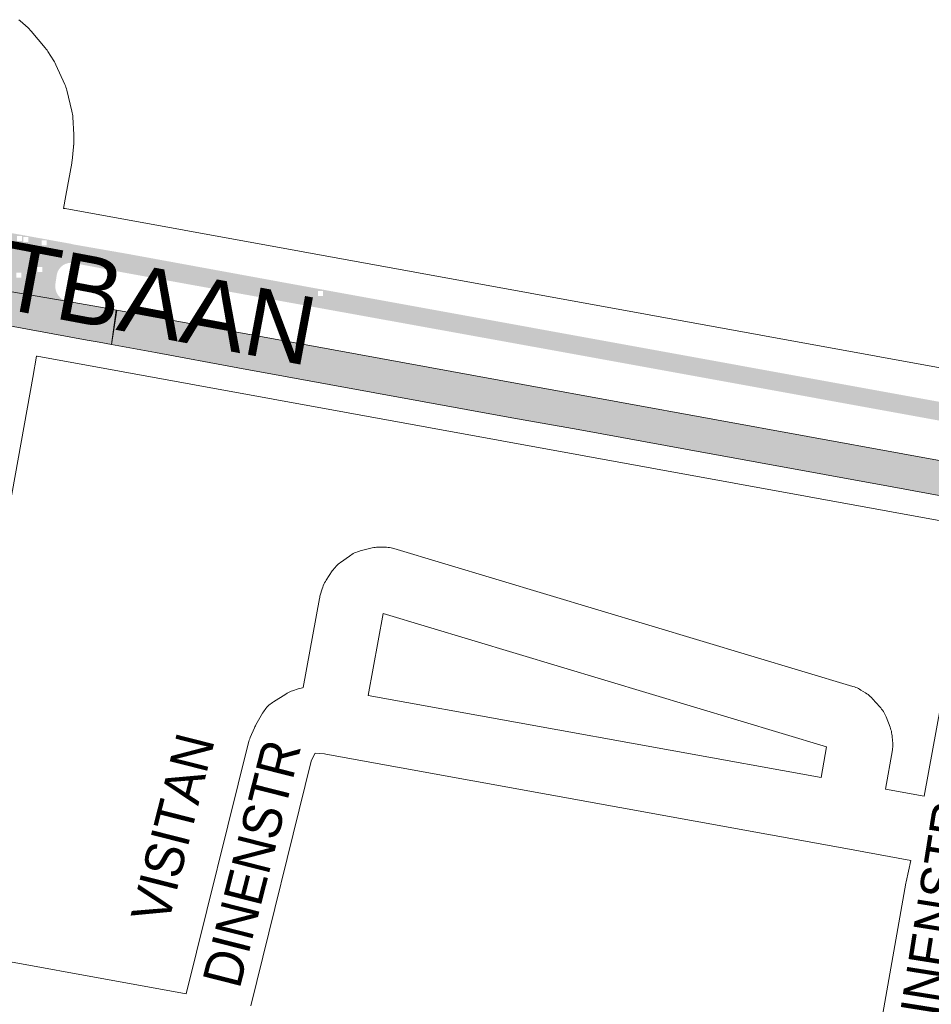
# Paper-space layout 'Layout1' of a CAD drawing. Header units: metres. Extents: x 123097 to 144122, y 392739 to 407589.
# Tile 255 of 510: x 131705 to 131886, y 398562 to 398758. Entities that reach past the tile are written whole.
import ezdxf
from ezdxf.enums import TextEntityAlignment as Align

# ---------------------------------------------------------------- set-up
doc = ezdxf.new("R2010")
doc.units = ezdxf.units.M
doc.header["$MEASUREMENT"] = 0
for name, color, linetype, lineweight in [('gs-anno-wegen algemeen tekst', 7, 'Continuous', 0), ('gs-knt-hoofdweg', 7, 'Continuous', 0), ('gs-knt-wegen algemeen', 7, 'Continuous', 0), ('ir-ARC-asfalt-hoofdwegen-te inspecteren', 5, 'Continuous', 0)]:
    doc.layers.add(name, color=color, linetype=linetype, lineweight=lineweight)
doc.styles.add('Style-Arial', font='arial.ttf')

psp = doc.layouts.get("Layout1")

# ---------------------------------------------------------------- hatches: boundary and pattern name
at = {"layer": 'ir-ARC-asfalt-hoofdwegen-te inspecteren', "linetype": 'Continuous', "lineweight": 13}
h = psp.add_hatch(color=5, dxfattribs=at)
h.paths.add_polyline_path([(131715.491, 398709.674, 0.4109207), (131712.076, 398707.463), (131711.776, 398705.473, 0.404446), (131714.308, 398702.035), (131714.308, 398702.013), (131693.757, 398705.541), (131693.762, 398705.665, 0.4138132), (131697.197, 398708.171), (131697.452, 398709.834, 0.4053825), (131695.008, 398713.342), (131687.977, 398714.661), (131685.619, 398715.12), (131686.429, 398718.825), (131688.915, 398718.339), (131697.04, 398716.743), (131697.038, 398716.735), (131697.728, 398716.616), (131714.945, 398713.512), (131715.278, 398713.43), (131715.451, 398713.386), (131715.479, 398713.381), (131715.586, 398713.355), (131715.588, 398713.362), (131723.546, 398711.975), (131725.989, 398711.55), (131725.321, 398707.809), (131722.958, 398708.267)])
h.paths.add_polyline_path([(131705.423, 398713.855), (131705.423, 398714.855), (131706.423, 398714.855), (131706.423, 398713.855)], flags=16)
h.paths.add_polyline_path([(131704.137, 398714.094), (131704.137, 398715.094), (131705.137, 398715.094), (131705.137, 398714.094)], flags=16)
h.paths.add_polyline_path([(131700.197, 398707.561), (131700.197, 398708.561), (131701.197, 398708.561), (131701.197, 398707.561)], flags=16)
h.paths.add_polyline_path([(131703.994, 398706.788), (131703.994, 398707.788), (131704.994, 398707.788), (131704.994, 398706.788)], flags=16)
h.paths.add_polyline_path([(131708.169, 398707.909), (131708.169, 398708.909), (131709.169, 398708.909), (131709.169, 398707.909)], flags=16)
h.paths.add_polyline_path([(131709.03, 398713.232), (131709.03, 398714.232), (131710.03, 398714.232), (131710.03, 398713.232)], flags=16)
h = psp.add_hatch(color=5, dxfattribs=at)
h.paths.add_polyline_path([(131900.903, 398675.912), (131888.808, 398678.129), (131815.798, 398691.414), (131725.321, 398707.809), (131725.989, 398711.55), (131727.255, 398711.318), (131764.761, 398704.444), (131889.567, 398681.731), (131901.566, 398679.545)])
h.paths.add_polyline_path([(131897.986, 398678.749), (131897.986, 398679.749), (131898.986, 398679.749), (131898.986, 398678.749)], flags=16)
h.paths.add_polyline_path([(131764.119, 398703.123), (131764.119, 398704.123), (131765.119, 398704.123), (131765.119, 398703.123)], flags=16)
at = {"layer": 'ir-ARC-asfalt-hoofdwegen-te inspecteren', "linetype": 'Continuous', "lineweight": 13, "extrusion": (0, 0, -1)}
for points in [[(-131684.038, 398707.473), (-131686.563, 398707.006), (-131693.762, 398705.665), (-131693.757, 398705.541), (-131714.308, 398702.013), (-131714.308, 398702.035), (-131721.482, 398700.74), (-131723.888, 398700.28), (-131722.984, 398693.442), (-131720.493, 398693.899), (-131718.102, 398694.334), (-131687.131, 398700.058), (-131685.468, 398700.33), (-131682.449, 398700.83), (-131684.137, 398707.446), (-131684.036, 398707.465)], [(-131899.498, 398668.213), (-131804.891, 398685.466), (-131724.039, 398700.282), (-131722.984, 398693.442), (-131731.722, 398691.842), (-131748.137, 398688.838), (-131802.735, 398678.885), (-131815.943, 398676.504), (-131838.04, 398672.489), (-131878.448, 398665.092), (-131894.651, 398662.145), (-131898.27, 398661.483)]]:
    psp.add_hatch(color=5, dxfattribs=at).paths.add_polyline_path(points, flags=0)

# ---------------------------------------------------------------- linework, layer by layer
at = {"layer": 'gs-knt-hoofdweg', "color": 7, "linetype": 'Continuous', "flags": 128}
for points in [[(131713.423, 398720.561), (131713.713, 398720.542), (131714.08, 398720.501), (131714.446, 398720.443), (132036.069, 398661.88)], [(132030.637, 398632.388), (131708.858, 398690.98), (131708.489, 398691.056), (131708.124, 398691.149), (131708.05, 398691.172)]]:
    psp.add_lwpolyline(points, dxfattribs=at)
at = {"layer": 'gs-knt-wegen algemeen', "color": 7, "linetype": 'Continuous', "flags": 128}
for points in [[(131704.521, 398758.173), (131704.749, 398757.977), (131706.36, 398756.527), (131706.579, 398756.321), (131706.787, 398756.105), (131706.986, 398755.88), (131709.774, 398752.567), (131709.962, 398752.333), (131710.138, 398752.091), (131710.304, 398751.841), (131711.458, 398750.006), (131711.612, 398749.748), (131711.754, 398749.483), (131711.883, 398749.212), (131713.66, 398745.264), (131713.777, 398744.987), (131713.881, 398744.705), (131713.972, 398744.419), (131714.05, 398744.129), (131715.072, 398739.92), (131715.136, 398739.627), (131715.187, 398739.331), (131715.224, 398739.034), (131715.247, 398738.734), (131715.431, 398735.309), (131715.435, 398735.232), (131715.44, 398734.995), (131715.44, 398734.918), (131715.432, 398733.495), (131715.431, 398733.466), (131715.422, 398733.176), (131715.42, 398733.146), (131715.396, 398732.857), (131715.393, 398732.828), (131715.09, 398730.061), (131715.061, 398729.834), (131715.025, 398729.608), (131713.855, 398723.159), (131713.855, 398723.156), (131713.854, 398723.152), (131713.423, 398720.561)], [(131708.05, 398691.172), (131707.279, 398686.922), (131697.165, 398631.16), (131686.685, 398573.406)], [(131761.147, 398625.111), (131764.387, 398642.849), (131764.434, 398643.084), (131764.49, 398643.317), (131764.555, 398643.547), (131764.934, 398644.812), (131765.032, 398645.114), (131765.146, 398645.411), (131765.273, 398645.702), (131765.415, 398645.987), (131765.57, 398646.264), (131765.739, 398646.533), (131766.941, 398648.352), (131767.11, 398648.596), (131767.291, 398648.833), (131767.482, 398649.061), (131767.684, 398649.28), (131767.895, 398649.489), (131768.116, 398649.689), (131768.345, 398649.878), (131768.583, 398650.057), (131770.356, 398651.326), (131770.602, 398651.493), (131770.854, 398651.649), (131771.114, 398651.793), (131771.38, 398651.926), (131771.652, 398652.046), (131771.929, 398652.153), (131772.21, 398652.248), (131772.496, 398652.33), (131774.604, 398652.882), (131774.893, 398652.95), (131775.184, 398653.006), (131775.478, 398653.048), (131775.773, 398653.076), (131776.069, 398653.091), (131776.366, 398653.093), (131777.46, 398653.074), (131777.758, 398653.062), (131778.054, 398653.036), (131778.349, 398652.997), (131778.642, 398652.945), (131778.933, 398652.879), (131779.22, 398652.8)], [(131779.22, 398652.8), (131870.657, 398625.336), (131870.932, 398625.246), (131871.203, 398625.145), (131871.469, 398625.031), (131871.73, 398624.906), (131871.986, 398624.769), (131872.234, 398624.622), (131873.162, 398624.041), (131873.411, 398623.878), (131873.652, 398623.704), (131873.884, 398623.518), (131874.108, 398623.322), (131874.323, 398623.117), (131874.528, 398622.901), (131875.995, 398621.288), (131876.19, 398621.064), (131876.374, 398620.831), (131876.547, 398620.59), (131876.71, 398620.342), (131876.86, 398620.086), (131876.999, 398619.824), (131877.126, 398619.556), (131877.241, 398619.282), (131878.036, 398617.252), (131878.138, 398616.972), (131878.227, 398616.688), (131878.303, 398616.401), (131878.366, 398616.109), (131878.416, 398615.816), (131878.452, 398615.521), (131878.56, 398614.431), (131878.582, 398614.142), (131878.592, 398613.852), (131878.588, 398613.562), (131878.571, 398613.273), (131878.542, 398612.984), (131878.5, 398612.698), (131877.164, 398604.842), (131884.823, 398603.448), (131888.172, 398621.615)], [(131774.1, 398623.566), (131864.353, 398607.171), (131865.399, 398613.32), (131777.075, 398639.85), (131774.1, 398623.566)], [(131737.861, 398564.078), (131750.254, 398614.14), (131750.325, 398614.403), (131750.406, 398614.662), (131750.499, 398614.917), (131750.602, 398615.169), (131751.427, 398617.069), (131751.524, 398617.282), (131751.628, 398617.491), (131751.741, 398617.697), (131753.055, 398620.005), (131753.204, 398620.255), (131753.365, 398620.498), (131753.537, 398620.733), (131753.719, 398620.961), (131753.91, 398621.18), (131754.112, 398621.39), (131754.323, 398621.592), (131754.542, 398621.783), (131754.77, 398621.965), (131755.006, 398622.136), (131755.249, 398622.296), (131757.689, 398623.829), (131757.946, 398623.983), (131758.209, 398624.124), (131758.479, 398624.253), (131758.755, 398624.369), (131759.035, 398624.473), (131760.146, 398624.855), (131760.435, 398624.947), (131760.727, 398625.025), (131761.023, 398625.09), (131761.147, 398625.111)], [(131765.359, 398611.921), (131763.511, 398612.055), (131763.229, 398611.561), (131762.761, 398610.483), (131750.696, 398561.742)], [(131765.366, 398611.92), (131765.362, 398611.92), (131765.359, 398611.921)], [(131765.366, 398611.92), (131765.362, 398611.92), (131765.359, 398611.921)], [(131882.204, 398590.691), (131868.503, 398593.184), (131765.656, 398611.866), (131765.366, 398611.92)], [(131873.05, 398539.87), (131881.18, 398586.121), (131881.242, 398586.427), (131882.204, 398590.691)], [(131686.685, 398573.406), (131737.861, 398564.078)]]:
    psp.add_lwpolyline(points, dxfattribs=at)
at = {"layer": 'ir-ARC-asfalt-hoofdwegen-te inspecteren', "color": 5, "linetype": 'Continuous', "lineweight": 13}
psp.add_lwpolyline([(131684.038, 398707.473), (131686.563, 398707.006), (131693.762, 398705.665), (131693.757, 398705.541), (131714.308, 398702.013), (131714.308, 398702.035), (131721.482, 398700.74), (131723.888, 398700.28), (131722.984, 398693.442), (131720.493, 398693.899), (131718.102, 398694.334), (131687.131, 398700.058), (131685.468, 398700.33), (131682.449, 398700.83), (131684.137, 398707.446), (131684.036, 398707.465)], close=True, dxfattribs=at)
at = {"layer": 'ir-ARC-asfalt-hoofdwegen-te inspecteren', "color": 5, "linetype": 'Continuous', "lineweight": 13, "flags": 128}
psp.add_lwpolyline([(131899.498, 398668.213), (131804.891, 398685.466), (131724.039, 398700.282), (131722.984, 398693.442), (131731.722, 398691.842), (131748.137, 398688.838), (131802.735, 398678.885), (131815.943, 398676.504), (131838.04, 398672.489), (131878.448, 398665.092), (131894.651, 398662.145), (131898.27, 398661.483)], close=True, dxfattribs=at)

# ---------------------------------------------------------------- texts
at = {"layer": 'gs-anno-wegen algemeen tekst', "color": 7, "style": 'Style-Arial'}
psp.add_text('RUECKERTBAAN', height=13.6, rotation=349.34694, dxfattribs=at).set_placement((131686.581, 398710.307), align=Align.MIDDLE_CENTER)
at = {"layer": 'gs-anno-wegen algemeen tekst', "color": 7, "style": 'Style-Arial', "width": 0.909091}
for s, rotation, p in [('VISITAN', 75.76506, (131735.154, 398597.13)), ('DINENSTR', 75.76506, (131750.88, 398590.091)), ('URSULINENSTR', 80.95949, (131884.627, 398564.816))]:
    psp.add_text(s, height=7.7, rotation=rotation, dxfattribs=at).set_placement(p, align=Align.MIDDLE_CENTER)

doc.saveas('drawing.dxf')
